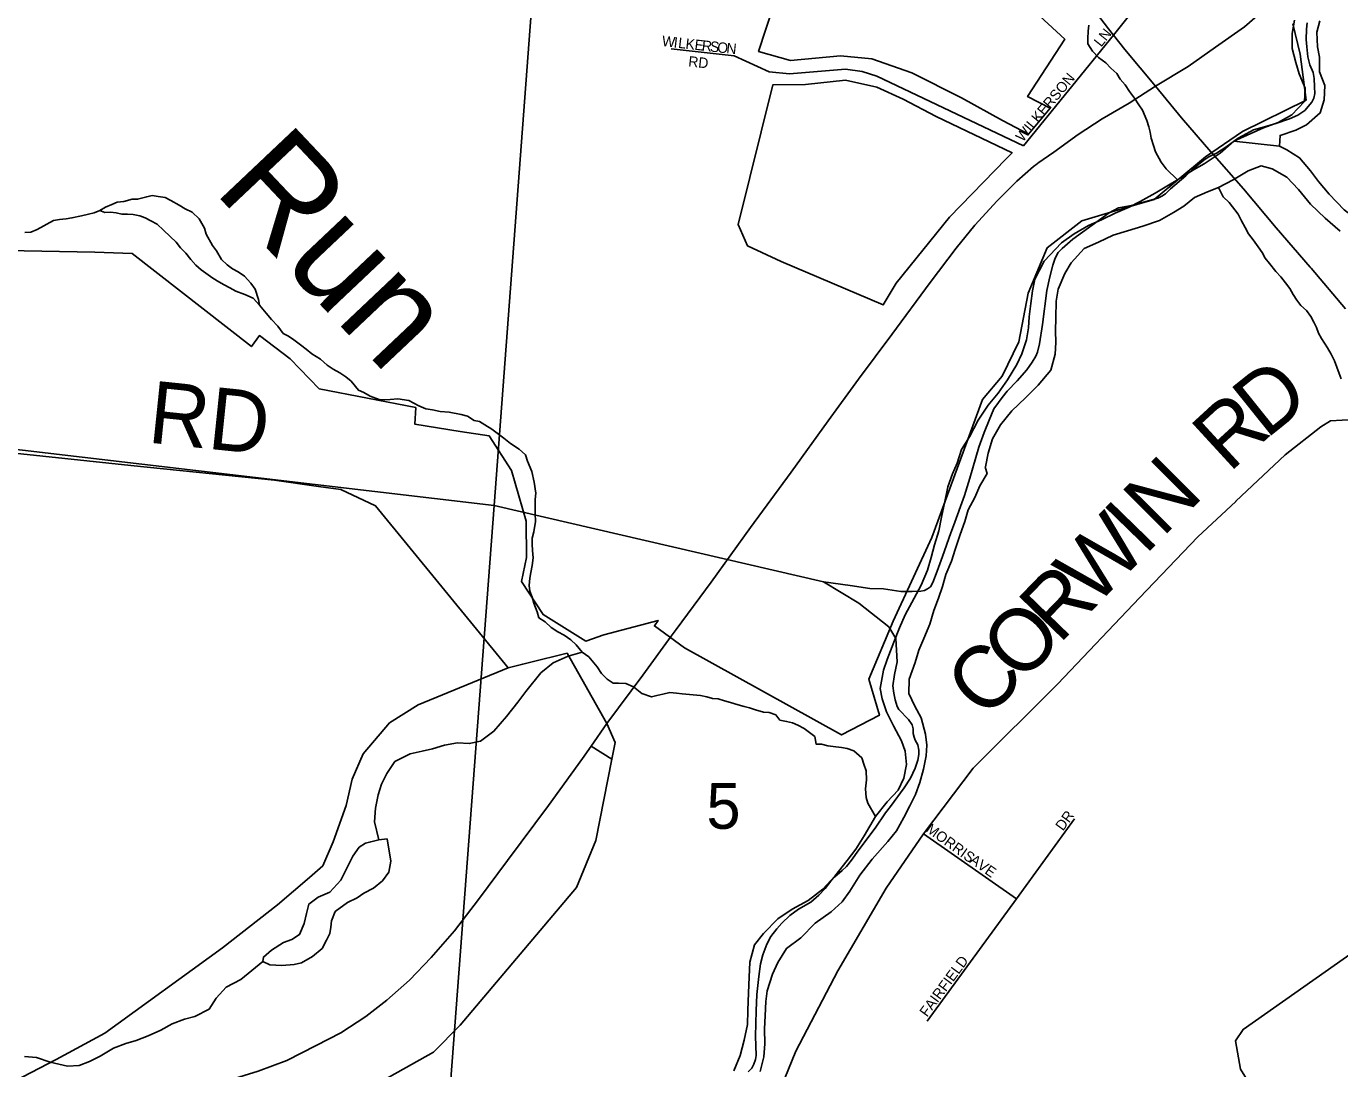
# Model space of a CAD drawing. Extents: x 0 to 1064, y 0 to 440.
# Drawn here: x 329.38 to 348.58, y 323.66 to 338.89 of the extents above; entities that cross this region are included whole.
import ezdxf

# ---------------------------------------------------------------- set-up
doc = ezdxf.new("R2010")
doc.units = 0
for name, color, linetype in [('GM_X_City_Street', 7, 'Continuous'), ('GM_X_City_Street_Text', 7, 'Continuous'), ('GM_X_Corporation', 7, 'Continuous'), ('GM_X_County_Road', 7, 'Continuous'), ('GM_X_County_Road_Text', 7, 'Continuous'), ('GM_X_Major_River', 7, 'Continuous'), ('GM_X_Minor_River', 7, 'Continuous'), ('GM_X_Minor_River_Text', 7, 'Continuous'), ('GM_X_Section', 7, 'Continuous'), ('GM_X_Section_Text', 7, 'Continuous'), ('GM_X_State_Route', 7, 'Continuous'), ('GM_X_Township_Road', 7, 'Continuous'), ('GM_X_Township_Road_Text', 7, 'Continuous'), ('GM_X_Township_ROW', 7, 'Continuous'), ('GM_X_Township_Subdivision', 7, 'Continuous'), ('GM_X_Township_Subdivision_Text', 7, 'Continuous'), ('GM_X_US_Route', 7, 'Continuous')]:
    doc.layers.add(name, color=color, linetype=linetype)

msp = doc.modelspace()

# ---------------------------------------------------------------- linework, layer by layer
at = {"layer": 'GM_X_City_Street'}
for points in [[(345.276, 338.761), (345.969, 339.641)], [(343.957, 337.144), (345.276, 338.761)], [(343.957, 337.144), (341.816, 338.162), (341.598, 338.233), (341.356, 338.268), (340.539, 338.197), (340.242, 338.227), (339.729, 338.462), (338.806, 338.563)]]:
    msp.add_lwpolyline(points, dxfattribs=at)
at = {"layer": 'GM_X_Corporation'}
for points in [[(340.41, 339.524), (340.086, 338.527), (340.554, 338.394), (341.281, 338.462), (341.742, 338.417), (342.324, 338.212), (343.051, 337.846), (343.651, 337.516), (344.03, 337.316), (344.349, 337.698), (344.018, 337.866), (344.562, 338.703), (340.895, 342.085)], [(347.898, 338.927), (348.003, 338.486), (348.091, 337.815), (347.162, 337.354), (346.617, 336.983), (345.867, 336.36), (345.395, 336.225), (344.813, 336.049), (344.305, 335.658), (344.028, 334.995), (343.889, 334.28), (343.646, 333.78), (343.358, 333.44), (342.618, 331.423), (342.054, 330.2), (341.699, 329.35), (341.851, 328.824), (341.297, 328.538), (339.002, 329.811), (338.561, 330.131), (338.616, 330.211), (337.823, 329.998), (337.557, 329.906), (336.935, 330.295), (336.62, 330.78), (336.694, 331.13), (336.685, 331.663), (336.473, 332.403), (336.146, 332.906), (335.721, 332.973), (335.059, 333.078), (335.072, 333.32), (333.662, 333.594), (333.237, 334.034), (332.787, 334.373), (332.669, 334.212), (330.924, 335.575), (330.379, 335.594), (328.049, 335.635)]]:
    msp.add_lwpolyline(points, dxfattribs=at)
msp.add_lwpolyline([(343.703, 336.955), (343.791, 337.046), (342.682, 337.577), (342.197, 337.827), (341.815, 338.003), (341.354, 338.106), (340.772, 338.043), (340.293, 338.037), (339.785, 335.997), (339.924, 335.684), (340.415, 335.455), (341.908, 334.822), (342.098, 335.139), (342.878, 336.102)], close=True, dxfattribs=at)
at = {"layer": 'GM_X_County_Road'}
for points in [[(303.259, 336.417), (315.051, 334.593), (316.757, 334.243), (319.425, 333.763), (321.932, 333.45), (324.117, 333.198), (326.831, 332.905), (328.974, 332.678), (330.905, 332.473), (333.006, 332.258), (333.649, 332.167), (333.977, 332.125), (334.484, 331.885), (336.424, 329.52), (336.636, 329.572), (336.733, 329.595)], [(336.733, 329.595), (337.286, 329.73), (337.866, 328.702)], [(333.817, 307.086), (334.022, 307.337), (334.241, 307.655), (334.38, 308.569), (334.472, 309.551), (334.623, 310.414), (334.15, 312.162), (333.625, 314.117), (333.166, 315.689), (332.713, 317.217), (332.638, 318.119), (333.242, 321.611), (333.694, 322.74), (333.93, 323.003), (334.368, 323.36), (335.332, 323.902), (335.723, 324.297), (337.425, 326.309), (337.705, 326.997), (337.938, 328.182), (337.986, 328.428), (337.866, 328.702)]]:
    msp.add_lwpolyline(points, dxfattribs=at)
at = {"layer": 'GM_X_Major_River'}
msp.add_line((347.702, 337.14), (347.034, 337.215), dxfattribs=at)
for points in [[(347.034, 337.215), (346.836, 337.037), (346.602, 336.884), (346.443, 336.796), (346.209, 336.649), (346.055, 336.555), (345.883, 336.455), (345.662, 336.332), (345.502, 336.25), (345.3, 336.163), (345.098, 336.064), (344.908, 335.983), (344.699, 335.86), (344.514, 335.73), (344.259, 335.462), (344.126, 335.197), (344.092, 335.028), (344.064, 334.84), (344.042, 334.646), (344.032, 334.488), (344.004, 334.313), (343.933, 334.108), (343.863, 333.951), (343.725, 333.729), (343.587, 333.532), (343.444, 333.358), (343.294, 333.137), (343.167, 332.896), (343.054, 332.71), (342.989, 332.511), (342.919, 332.354), (342.854, 332.161), (342.808, 331.95), (342.76, 331.72), (342.72, 331.52), (342.655, 331.315), (342.608, 331.128), (342.556, 330.946), (342.46, 330.724), (342.327, 330.471), (342.226, 330.291), (342.144, 330.104), (342.06, 329.893), (341.964, 329.64), (341.912, 329.483), (341.864, 329.217), (341.891, 329.065), (341.954, 328.875), (342.059, 328.672), (342.176, 328.451), (342.227, 328.298), (342.248, 328.103), (342.207, 327.904), (342.124, 327.729), (341.963, 327.562), (341.795, 327.347), (341.631, 327.065), (341.505, 326.867), (341.38, 326.7), (341.2, 326.472), (341.026, 326.282), (340.81, 326.116), (340.576, 325.993), (340.367, 325.852), (340.156, 325.637), (340.025, 325.47), (339.959, 325.216), (339.948, 324.998), (339.937, 324.767), (339.926, 324.512), (339.922, 324.306), (339.874, 324.076), (339.815, 323.852), (339.725, 323.629)], [(349.639, 336.043), (349.474, 336.01), (349.291, 335.966), (349.054, 335.952), (348.856, 336.054), (348.647, 336.21), (348.427, 336.439), (348.273, 336.625), (348.155, 336.779), (347.995, 336.971), (347.809, 337.09), (347.702, 337.14)], [(343.4, 332.449), (343.401, 332.454), (343.442, 332.654), (343.507, 332.865), (343.62, 333.069), (343.788, 333.272), (343.987, 333.463), (344.173, 333.647), (344.359, 333.868), (344.419, 334.104), (344.429, 334.274), (344.426, 334.444), (344.43, 334.632), (344.435, 334.875), (344.463, 335.051), (344.565, 335.279), (344.653, 335.435), (344.846, 335.644), (345.054, 335.737), (345.269, 335.842), (345.477, 335.905), (345.703, 335.973), (345.947, 336.053), (346.15, 336.17), (346.304, 336.264), (346.458, 336.389), (346.648, 336.476), (346.808, 336.539), (347.022, 336.65), (347.244, 336.779), (347.433, 336.854), (347.596, 336.809), (347.807, 336.689), (347.979, 336.509), (348.157, 336.293), (348.371, 336.088), (348.586, 335.901)], [(340.108, 323.621), (340.161, 323.833), (340.177, 324.021), (340.169, 324.24), (340.179, 324.434), (340.19, 324.64), (340.211, 324.798), (340.289, 325.039), (340.366, 325.214), (340.491, 325.418), (340.701, 325.571), (340.912, 325.786), (341.146, 325.951), (341.307, 326.1), (341.42, 326.255), (341.564, 326.489), (341.745, 326.722), (341.975, 326.979), (342.1, 327.134), (342.207, 327.333), (342.296, 327.501), (342.378, 327.669), (342.443, 327.844), (342.495, 328.037), (342.536, 328.231), (342.545, 328.389), (342.524, 328.547), (342.462, 328.785), (342.369, 328.957), (342.281, 329.142), (342.286, 329.354), (342.376, 329.595), (342.428, 329.776), (342.499, 329.945), (342.588, 330.156), (342.647, 330.355), (342.717, 330.536), (342.775, 330.705), (342.822, 330.88), (342.905, 331.079), (342.957, 331.248), (343.034, 331.465), (343.099, 331.658), (343.151, 331.827), (343.246, 332.007), (343.322, 332.176), (343.429, 332.356), (343.4, 332.449)]]:
    msp.add_lwpolyline(points, dxfattribs=at)
at = {"layer": 'GM_X_Minor_River'}
msp.add_line((347.034, 337.215), (347.702, 337.14), dxfattribs=at)
for points in [[(347.921, 338.983), (347.887, 338.789), (347.888, 338.571), (347.939, 338.363), (347.99, 338.198), (348.077, 337.99), (348.066, 337.795), (347.88, 337.599), (347.684, 337.487), (347.469, 337.407), (347.034, 337.215)], [(347.702, 337.14), (347.71, 337.298), (347.942, 337.373), (348.096, 337.454), (348.294, 337.627), (348.352, 337.82), (348.363, 338.026), (348.288, 338.228), (348.286, 338.441), (348.259, 338.593), (348.245, 338.806), (348.291, 338.975)], [(346.209, 336.649), (346.045, 336.81), (345.972, 336.907), (345.887, 337.059), (345.857, 337.15), (345.827, 337.259), (345.808, 337.344), (345.79, 337.423), (345.76, 337.514), (345.699, 337.666), (345.644, 337.745), (345.583, 337.842), (345.51, 337.94), (345.444, 338.037), (345.371, 338.122), (345.322, 338.201), (345.237, 338.28), (345.164, 338.359), (345.055, 338.438), (344.969, 338.529), (344.897, 338.638), (344.897, 338.717), (344.903, 338.82), (344.915, 338.911)], [(346.808, 336.539), (346.878, 336.403), (346.963, 336.318), (347.097, 336.148), (347.146, 336.05), (347.2, 335.953), (347.249, 335.862), (347.316, 335.771), (347.389, 335.668), (347.45, 335.589), (347.492, 335.504), (347.553, 335.425), (347.65, 335.309), (347.723, 335.23), (347.79, 335.145), (347.851, 335.06), (347.899, 334.975), (347.954, 334.89), (348.015, 334.811), (348.094, 334.738), (348.161, 334.653), (348.203, 334.568), (348.24, 334.489), (348.27, 334.41), (348.313, 334.331), (348.404, 334.192), (348.459, 334.1), (348.507, 334.003), (348.538, 333.912), (348.574, 333.821), (348.604, 333.742)], [(334.538, 333.438), (334.404, 333.486), (334.313, 333.541), (334.234, 333.578), (334.13, 333.705), (334.051, 333.772), (333.96, 333.827), (333.863, 333.881), (333.778, 333.942), (333.681, 334.027), (333.553, 334.106), (333.468, 334.173), (333.389, 334.24), (333.292, 334.313), (333.213, 334.367), (333.134, 334.404), (333.055, 334.513), (332.963, 334.61), (332.884, 334.701), (332.787, 334.817), (332.775, 334.902), (332.726, 335.054), (332.659, 335.139), (332.568, 335.242), (332.477, 335.303), (332.392, 335.351), (332.313, 335.406), (332.234, 335.485), (332.161, 335.612), (332.1, 335.691), (332.009, 335.855), (331.985, 335.941), (331.906, 336.08), (331.802, 336.177), (331.699, 336.226), (331.614, 336.281), (331.492, 336.347), (331.407, 336.39), (331.304, 336.408), (331.219, 336.42), (331.14, 336.402), (331.006, 336.366), (330.927, 336.366), (330.805, 336.335), (330.708, 336.323), (330.629, 336.287), (330.538, 336.25), (330.453, 336.202), (330.368, 336.165), (330.289, 336.147), (330.185, 336.123), (330.046, 336.092), (329.96, 336.08), (329.863, 336.068), (329.778, 336.056), (329.535, 335.922), (329.444, 335.886), (329.359, 335.88)], [(332.787, 334.817), (332.696, 334.92), (332.574, 334.975), (332.441, 335.023), (332.355, 335.072), (332.27, 335.114), (332.191, 335.157), (332.106, 335.212), (331.936, 335.333), (331.857, 335.4), (331.784, 335.485), (331.711, 335.576), (331.632, 335.655), (331.571, 335.74), (331.48, 335.819), (331.383, 335.916), (331.292, 336.001), (331.201, 336.05), (331.115, 336.092), (331.036, 336.123), (330.939, 336.141), (330.86, 336.147), (330.775, 336.147), (330.69, 336.165), (330.611, 336.177), (330.526, 336.171), (330.453, 336.202)], [(341.795, 327.347), (341.68, 327.54), (341.656, 327.625), (341.65, 327.752), (341.662, 327.88), (341.656, 328.013), (341.626, 328.111), (341.595, 328.202), (341.48, 328.305), (341.382, 328.341), (341.297, 328.354), (341.176, 328.366), (341.097, 328.378), (341.006, 328.402), (340.927, 328.402), (340.908, 328.512), (340.75, 328.633), (340.659, 328.682), (340.58, 328.712), (340.495, 328.736), (340.398, 328.755), (340.337, 328.833), (340.24, 328.864), (340.155, 328.87), (340.039, 328.906), (339.954, 328.931), (339.875, 328.955), (339.784, 328.979), (339.674, 329.01), (339.589, 329.034), (339.492, 329.064), (339.413, 329.07), (339.328, 329.095), (339.237, 329.113), (339.127, 329.125), (338.969, 329.137), (338.884, 329.149), (338.787, 329.155), (338.683, 329.131), (338.598, 329.113), (338.519, 329.095), (338.379, 329.143), (338.258, 329.24), (338.142, 329.289), (338.039, 329.295), (337.96, 329.295), (337.869, 329.35), (337.79, 329.435), (337.723, 329.532), (337.601, 329.678), (337.504, 329.745), (337.419, 329.854), (337.34, 329.927), (337.243, 329.994), (337.152, 330.042), (337.054, 330.109), (336.963, 330.188), (336.872, 330.249), (336.848, 330.334), (336.799, 330.461), (336.775, 330.552), (336.738, 330.638), (336.732, 330.723), (336.738, 330.826), (336.756, 330.911), (336.775, 331.014), (336.787, 331.123), (336.781, 331.233), (336.775, 331.324), (336.775, 331.415), (336.799, 331.506), (336.823, 331.658), (336.817, 331.773), (336.817, 331.98), (336.829, 332.071), (336.805, 332.229), (336.769, 332.387), (336.708, 332.539), (336.678, 332.63), (336.586, 332.715), (336.459, 332.794), (336.361, 332.873), (336.264, 332.946), (336.185, 333.007), (336.082, 333.067), (336.003, 333.116), (335.924, 333.134), (335.827, 333.195), (335.735, 333.219), (335.559, 333.256), (335.431, 333.262), (335.316, 333.286), (335.219, 333.304), (335.115, 333.347), (334.969, 333.426), (334.811, 333.45), (334.696, 333.438), (334.617, 333.432), (334.538, 333.438)], [(337.504, 329.745), (337.302, 329.688), (337.081, 329.589), (336.902, 329.447), (336.684, 329.172), (336.565, 329.017), (336.397, 328.807), (336.216, 328.592), (336.019, 328.445), (335.854, 328.412), (335.684, 328.421), (335.495, 328.389), (335.318, 328.332), (335.166, 328.298), (334.989, 328.259), (334.768, 328.149), (334.649, 327.975), (334.573, 327.818), (334.521, 327.662), (334.486, 327.468), (334.47, 327.268), (334.531, 327.005)], [(334.653, 327.021), (334.531, 327.005), (334.415, 326.977), (334.336, 326.954), (334.244, 326.896), (334.15, 326.764), (334.087, 326.638), (333.979, 326.415), (333.817, 326.242), (333.646, 326.167), (333.51, 326.066), (333.477, 325.927), (333.443, 325.782), (333.373, 325.62), (333.262, 325.549), (333.14, 325.503), (332.962, 325.391), (332.844, 325.29), (332.837, 325.224), (332.939, 325.179), (333.115, 325.169), (333.297, 325.184), (333.401, 325.206), (333.561, 325.3), (333.703, 325.418), (333.766, 325.539), (333.817, 325.635)], [(333.817, 325.635), (333.831, 325.726), (333.839, 325.823), (333.896, 325.955), (334.075, 326.091), (334.216, 326.155), (334.315, 326.226), (334.456, 326.296), (334.586, 326.403), (334.679, 326.534), (334.707, 326.692), (334.653, 327.021)], [(332.837, 325.224), (332.515, 324.963), (332.301, 324.852), (332.152, 324.691), (332.051, 324.529), (331.842, 324.424), (331.69, 324.385), (331.512, 324.315), (331.346, 324.222), (331.162, 324.14), (330.985, 324.071), (330.832, 324.026), (330.655, 323.962), (330.458, 323.845), (330.304, 323.763), (330.151, 323.706), (329.981, 323.697), (329.728, 323.757), (329.528, 323.822), (329.353, 323.837)]]:
    msp.add_lwpolyline(points, dxfattribs=at)
at = {"layer": 'GM_X_Section'}
msp.add_lwpolyline([(337.447, 348.227), (336.219, 331.889), (319.802, 333.815), (321.356, 350.075)], close=True, dxfattribs=at)
for points in [[(348.107, 338.942), (348.094, 338.851), (348.091, 338.7), (348.101, 338.591), (348.117, 338.445), (348.145, 338.329), (348.192, 338.219), (348.208, 338.128), (348.212, 338.007), (348.217, 337.91), (348.204, 337.844), (348.172, 337.784), (348.073, 337.664), (347.969, 337.593), (347.847, 337.541), (347.646, 337.471), (347.481, 337.426), (347.323, 337.38), (347.225, 337.327), (347.097, 337.257), (346.919, 337.127), (346.778, 337.038), (346.668, 336.985), (346.594, 336.938), (346.441, 336.808), (346.33, 336.707), (346.108, 336.517), (346.035, 336.445), (345.979, 336.41), (345.924, 336.38), (345.802, 336.346), (345.535, 336.272), (345.401, 336.25), (345.346, 336.239), (345.212, 336.169), (344.96, 335.985), (344.678, 335.784), (344.524, 335.647), (344.463, 335.588), (344.419, 335.504), (344.387, 335.401), (344.341, 335.232), (344.301, 335.033), (344.238, 334.537), (344.191, 334.253), (344.165, 334.133), (344.139, 334.072), (344.083, 333.983), (344.009, 333.875), (343.867, 333.714), (343.718, 333.559), (343.644, 333.469), (343.595, 333.397), (343.526, 333.302), (343.457, 333.139), (343.381, 332.959), (343.305, 332.742), (343.175, 332.29), (343.098, 332.037), (342.933, 331.591), (342.895, 331.489), (342.774, 331.145), (342.698, 330.929), (342.634, 330.766), (342.597, 330.7), (342.554, 330.671), (342.511, 330.647), (342.456, 330.636), (342.329, 330.632), (342.165, 330.635), (341.911, 330.67), (341.712, 330.679), (341.422, 330.72), (341.035, 330.776), (336.219, 331.889), (337.447, 348.227)], [(319.802, 333.815), (336.219, 331.889), (335.457, 321.832)], [(335.457, 321.832), (336.219, 331.889), (341.035, 330.776), (341.55, 330.464), (341.987, 330.117), (342.093, 329.945), (342.111, 329.606), (342.071, 329.419), (342.05, 329.255), (342.061, 329.146), (342.083, 329.049), (342.112, 328.951), (342.135, 328.909), (342.278, 328.761), (342.332, 328.687), (342.344, 328.627), (342.347, 328.56), (342.359, 328.505), (342.376, 328.462), (342.411, 328.395), (342.428, 328.316), (342.427, 328.249), (342.413, 328.171), (342.375, 328.05), (342.306, 327.906), (342.212, 327.762), (342.014, 327.493), (341.94, 327.397), (341.79, 327.176), (341.549, 326.859), (341.443, 326.709), (341.369, 326.613), (341.307, 326.554), (341.202, 326.465), (341.141, 326.399), (341.06, 326.292), (340.968, 326.196), (340.851, 326.095), (340.667, 325.989), (340.544, 325.901), (340.427, 325.788), (340.353, 325.704), (340.266, 325.59), (340.204, 325.482), (340.147, 325.326), (340.114, 325.193), (340.087, 325.006), (340.058, 324.746), (340.048, 324.504), (340.041, 324.134), (340.049, 323.855), (340.041, 323.795), (340.016, 323.728), (339.985, 323.668), (339.935, 323.615)]]:
    msp.add_lwpolyline(points, dxfattribs=at)
at = {"layer": 'GM_X_State_Route'}
for points in [[(341.139, 342.955), (341.33, 342.764), (341.709, 342.401), (342.288, 341.825), (342.827, 341.3), (343.353, 340.78), (343.867, 340.274), (344.311, 339.842), (344.624, 339.523), (344.854, 339.292), (345.025, 339.086), (345.2, 338.856), (345.276, 338.761)], [(345.276, 338.761), (345.441, 338.552), (345.888, 338.017)], [(345.888, 338.017), (346.27, 337.556), (346.699, 337.058), (346.706, 337.051)], [(346.706, 337.051), (346.71, 337.046), (347.176, 336.516), (347.653, 335.949), (348.152, 335.372)], [(348.152, 335.372), (348.165, 335.358), (348.664, 334.766)]]:
    msp.add_lwpolyline(points, dxfattribs=at)
at = {"layer": 'GM_X_Township_Road'}
for points in [[(347.061, 331.951), (347.062, 331.952), (347.782, 332.629), (348.306, 333.039), (348.448, 333.128), (348.789, 333.146), (349.457, 332.769)], [(338.822, 308.642), (339.049, 309.567), (338.966, 311.065), (338.594, 312.738), (338.226, 314.569), (338.178, 315.647), (338.339, 316.86), (338.538, 317.744), (339, 319.11), (339.698, 321.427), (340.199, 322.865), (340.631, 323.916), (341.242, 325.091), (341.951, 326.3), (342.494, 327.093), (343.223, 328.053), (344.462, 329.284), (345.652, 330.539), (346.507, 331.43), (347.061, 331.951)], [(351.98, 315.837), (351.978, 315.842), (347.129, 323.652), (347.057, 324.067), (347.17, 324.235), (350.145, 326.322), (350.477, 326.529), (350.769, 326.889), (350.855, 327.228), (350.835, 327.496), (350.693, 327.723), (349.787, 328.761), (349.767, 328.975), (349.882, 329.301), (350.101, 329.978), (350.163, 330.086), (350.165, 330.089)], [(328.411, 322.707), (328.217, 322.967), (329.813, 323.796), (330.526, 324.178), (332.245, 325.424), (333.053, 326.054), (333.517, 326.453), (333.714, 326.626), (333.867, 326.976), (334.053, 327.508), (334.144, 327.889), (334.303, 328.263), (334.688, 328.712), (335.107, 328.979), (336.424, 329.52)]]:
    msp.add_lwpolyline(points, dxfattribs=at)
at = {"layer": 'GM_X_Township_ROW'}
msp.add_lwpolyline([(337.938, 328.182), (337.635, 328.374)], dxfattribs=at)
at = {"layer": 'GM_X_Township_Subdivision'}
for points in [[(342.549, 324.356), (343.855, 326.143), (344.706, 327.309)], [(342.494, 327.093), (343.855, 326.143)]]:
    msp.add_lwpolyline(points, dxfattribs=at)
at = {"layer": 'GM_X_US_Route'}
for points in [[(345.888, 338.017), (346.364, 338.307), (346.767, 338.587), (347.188, 338.885), (347.487, 339.144), (347.78, 339.421), (348.049, 339.706), (348.369, 340.073), (348.685, 340.478), (348.931, 340.817), (349.128, 341.09), (349.241, 341.246), (349.657, 341.799), (349.909, 342.136), (349.911, 342.138)], [(344.159, 336.884), (344.17, 336.892), (344.403, 337.056), (344.756, 337.314), (345.109, 337.54), (345.504, 337.772), (345.888, 338.017)], [(338.809, 329.983), (338.879, 330.079), (339.391, 330.769), (339.966, 331.567), (340.56, 332.377), (341.103, 333.127), (341.545, 333.734), (342.032, 334.389), (342.594, 335.151), (342.972, 335.651), (343.249, 335.989), (343.575, 336.344), (343.862, 336.628), (344.105, 336.846), (344.159, 336.884)], [(329.239, 322.982), (329.703, 323.072), (330.332, 323.169), (330.991, 323.266), (331.594, 323.34), (331.979, 323.414), (332.358, 323.495), (332.769, 323.623), (333.186, 323.781), (333.618, 324), (333.975, 324.184), (334.34, 324.423), (334.651, 324.663), (334.981, 324.952), (335.3, 325.283), (335.639, 325.674), (335.992, 326.132), (336.415, 326.703), (337.015, 327.507), (337.508, 328.192), (337.635, 328.374), (337.866, 328.702), (338.393, 329.412), (338.809, 329.983)]]:
    msp.add_lwpolyline(points, dxfattribs=at)

# ---------------------------------------------------------------- texts
at = {"layer": 'GM_X_City_Street_Text'}
for s, height, rotation, p in [('LN', 0.1515, 51.3366, (345.094, 338.581)), ('W', 0.152, 353.5985, (338.666, 338.605)), ('I', 0.152, 353.6067, (338.838, 338.585)), ('L', 0.152, 353.5934, (338.904, 338.578)), ('K', 0.152, 353.6158, (339.011, 338.566)), ('E', 0.152, 353.5934, (339.143, 338.551)), ('R', 0.152, 353.6212, (339.249, 338.539)), ('S', 0.152, 353.6206, (339.368, 338.526)), ('O', 0.152, 353.6043, (339.474, 338.514)), ('N', 0.152, 354.2703, (339.609, 338.499)), ('RD', 0.1515, 353.9946, (339.052, 338.308)), ('WILKERSON', 0.1515, 50.4627, (343.947, 337.194))]:
    msp.add_text(s, height=height, rotation=rotation, dxfattribs=at).set_placement(p)
at = {"layer": 'GM_X_County_Road_Text'}
msp.add_text('RD', height=0.9091, rotation=354.0934, dxfattribs=at).set_placement((331.139, 332.812))
at = {"layer": 'GM_X_Minor_River_Text'}
msp.add_text('Run', height=1.515, rotation=313.3816, dxfattribs=at).set_placement((332.101, 336.489))
at = {"layer": 'GM_X_Section_Text'}
msp.add_text('5', height=0.67, rotation=0, dxfattribs=at).set_placement((339.323, 327.166))
at = {"layer": 'GM_X_Township_Road_Text'}
for s, rotation, p in [('D', 38.7724, (347.503, 332.851)), ('R', 42.5375, (346.965, 332.357)), ('N', 44.9227, (345.988, 331.411)), ('I', 45.8114, (345.73, 331.146)), ('W', 45.9195, (344.998, 330.39)), ('R', 45.9237, (344.479, 329.853)), ('O', 45.9247, (343.922, 329.278)), ('C', 45.9273, (343.403, 328.742))]:
    msp.add_text(s, height=0.909, rotation=rotation, dxfattribs=at).set_placement(p)
at = {"layer": 'GM_X_Township_Subdivision_Text'}
for s, rotation, p in [('MORRIS', 324.2088, (342.519, 327.133)), ('DR', 53.7411, (344.535, 327.125)), ('AVE', 324.6878, (343.159, 326.679)), ('FAIRFIELD', 53.6172, (342.548, 324.405))]:
    msp.add_text(s, height=0.1515, rotation=rotation, dxfattribs=at).set_placement(p)

doc.saveas('drawing.dxf')
